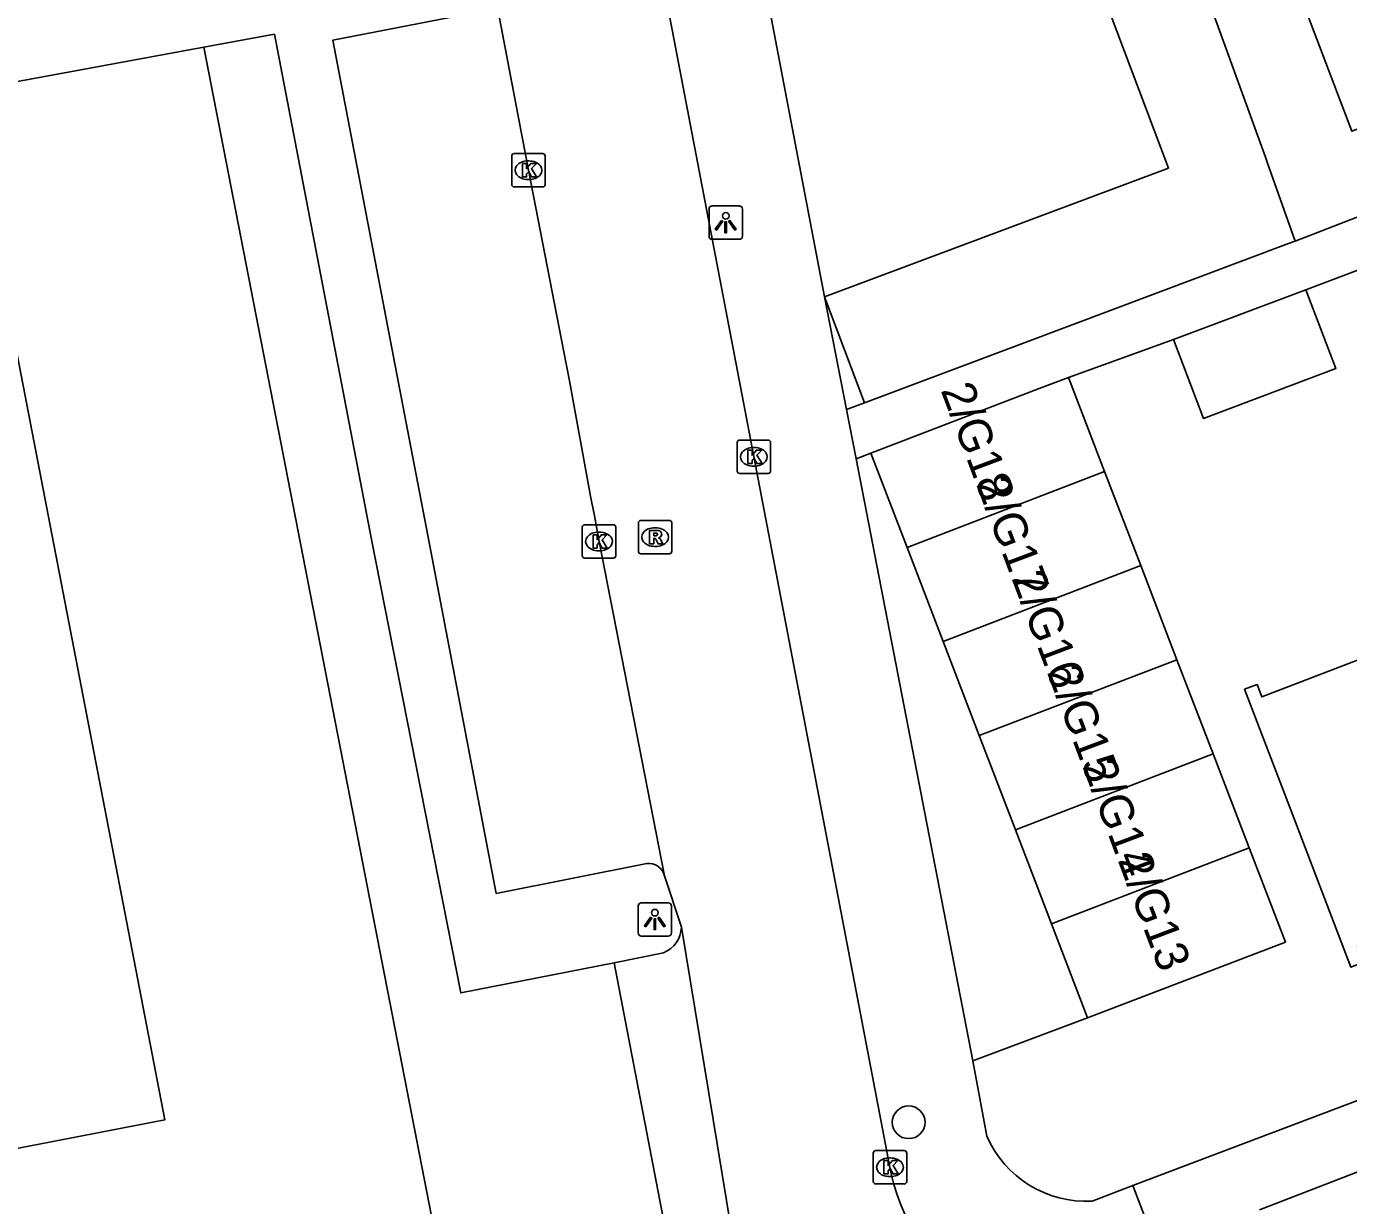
# Model space of a CAD drawing. Extents: x 159265 to 160143, y 383413 to 384319.
# Drawn here: x 159337.31 to 159376.87, y 383835.63 to 383870.92 of the extents above; entities that cross this region are included whole.
import ezdxf

# ---------------------------------------------------------------- set-up
doc = ezdxf.new("R2010")
doc.units = 0
for name, color, linetype in [('IMGEO_Boom', 7, 'Continuous'), ('IMGEO_Hek', 7, 'Continuous'), ('IMGEO_Kolk', 7, 'Continuous'), ('IMGEO_Lichtpunt', 7, 'Continuous'), ('IMGEO_Muur', 7, 'Continuous'), ('IMGEO_Pand', 7, 'Continuous'), ('IMGEO_Pand_nummerreeks', 7, 'Continuous'), ('IMGEO_Rijbaan_lokaal_open', 7, 'Continuous'), ('IMGEO_Rioolput', 7, 'Continuous'), ('IMGEO_Voetpad_open', 7, 'Continuous')]:
    doc.layers.add(name, color=color, linetype=linetype)

msp = doc.modelspace()

# ---------------------------------------------------------------- linework, layer by layer
at = {"layer": 'IMGEO_Boom'}
msp.add_circle((159363.708, 383838.12), 0.489, dxfattribs=at)
at = {"layer": 'IMGEO_Hek'}
msp.add_lwpolyline([(159354.405, 383809.755), (159342.623, 383870.295)], dxfattribs=at)
at = {"layer": 'IMGEO_Kolk'}
for p, q in [((159351.832, 383866.185), (159351.832, 383867.037)), ((159351.907, 383867.111), (159352.759, 383867.111)), ((159352.833, 383867.037), (159352.833, 383866.185)), ((159352.32, 383866.891), (159352.345, 383866.891)), ((159352.343, 383866.331), (159352.318, 383866.331)), ((159352.759, 383866.111), (159351.907, 383866.111)), ((159358.577, 383857.61), (159358.577, 383858.462)), ((159358.652, 383858.536), (159359.504, 383858.536)), ((159359.065, 383858.316), (159359.09, 383858.316)), ((159359.578, 383858.462), (159359.578, 383857.61)), ((159359.504, 383857.536), (159358.652, 383857.536)), ((159359.088, 383857.756), (159359.063, 383857.756)), ((159353.944, 383855.077), (159353.944, 383855.929)), ((159354.019, 383856.003), (159354.871, 383856.003)), ((159354.945, 383855.929), (159354.945, 383855.077)), ((159354.432, 383855.783), (159354.457, 383855.783)), ((159354.455, 383855.223), (159354.43, 383855.223)), ((159354.871, 383855.003), (159354.019, 383855.003)), ((159362.648, 383836.348), (159362.648, 383837.2)), ((159362.723, 383837.274), (159363.575, 383837.274)), ((159363.136, 383837.054), (159363.161, 383837.054)), ((159363.649, 383837.2), (159363.649, 383836.348)), ((159363.575, 383836.274), (159362.723, 383836.274)), ((159363.159, 383836.494), (159363.134, 383836.494))]:
    msp.add_line(p, q, dxfattribs=at)
for points in [[(159351.832, 383866.185), (159351.832, 383867.037)], [(159351.907, 383867.111), (159352.759, 383867.111)], [(159352.833, 383867.037), (159352.833, 383866.185)], [(159352.153, 383866.811), (159352.276, 383866.811), (159352.276, 383866.66), (159352.406, 383866.811), (159352.57, 383866.811), (159352.424, 383866.66), (159352.577, 383866.411), (159352.425, 383866.411), (159352.34, 383866.575), (159352.276, 383866.508), (159352.276, 383866.411), (159352.153, 383866.411), (159352.153, 383866.811)], [(159352.759, 383866.111), (159351.907, 383866.111)], [(159358.577, 383857.61), (159358.577, 383858.462)], [(159358.652, 383858.536), (159359.504, 383858.536)], [(159359.578, 383858.462), (159359.578, 383857.61)], [(159358.898, 383858.236), (159359.021, 383858.236), (159359.021, 383858.085), (159359.151, 383858.236), (159359.315, 383858.236), (159359.169, 383858.085), (159359.322, 383857.836), (159359.17, 383857.836), (159359.085, 383858), (159359.021, 383857.933), (159359.021, 383857.836), (159358.898, 383857.836), (159358.898, 383858.236)], [(159359.504, 383857.536), (159358.652, 383857.536)], [(159353.944, 383855.077), (159353.944, 383855.929)], [(159354.019, 383856.003), (159354.871, 383856.003)], [(159354.945, 383855.929), (159354.945, 383855.077)], [(159354.265, 383855.703), (159354.388, 383855.703), (159354.388, 383855.552), (159354.518, 383855.703), (159354.682, 383855.703), (159354.536, 383855.552), (159354.689, 383855.303), (159354.537, 383855.303), (159354.452, 383855.467), (159354.388, 383855.4), (159354.388, 383855.303), (159354.265, 383855.303), (159354.265, 383855.703)], [(159354.871, 383855.003), (159354.019, 383855.003)], [(159362.648, 383836.348), (159362.648, 383837.2)], [(159362.723, 383837.274), (159363.575, 383837.274)], [(159362.969, 383836.974), (159363.092, 383836.974), (159363.092, 383836.823), (159363.222, 383836.974), (159363.386, 383836.974), (159363.24, 383836.823), (159363.393, 383836.574), (159363.241, 383836.574), (159363.156, 383836.738), (159363.092, 383836.671), (159363.092, 383836.574), (159362.969, 383836.574), (159362.969, 383836.974)], [(159363.649, 383837.2), (159363.649, 383836.348)], [(159363.575, 383836.274), (159362.723, 383836.274)]]:
    msp.add_lwpolyline(points, dxfattribs=at)
for centre, start, end in [((159351.909, 383867.035), 91.552, 178.448), ((159351.909, 383867.035), 91.552, 178.448), ((159352.757, 383867.035), 1.552, 88.448), ((159352.757, 383867.035), 1.552, 88.448), ((159351.909, 383866.187), 181.552, 268.448), ((159351.909, 383866.187), 181.552, 268.448), ((159352.757, 383866.187), 271.552, 358.448), ((159352.757, 383866.187), 271.552, 358.448), ((159358.654, 383858.46), 91.552, 178.448), ((159358.654, 383858.46), 91.552, 178.448), ((159359.502, 383858.46), 1.552, 88.448), ((159359.502, 383858.46), 1.552, 88.448), ((159358.654, 383857.612), 181.552, 268.448), ((159358.654, 383857.612), 181.552, 268.448), ((159359.502, 383857.612), 271.552, 358.448), ((159359.502, 383857.612), 271.552, 358.448), ((159354.021, 383855.927), 91.552, 178.448), ((159354.021, 383855.927), 91.552, 178.448), ((159354.869, 383855.927), 1.552, 88.448), ((159354.869, 383855.927), 1.552, 88.448), ((159354.021, 383855.079), 181.552, 268.448), ((159354.021, 383855.079), 181.552, 268.448), ((159354.869, 383855.079), 271.552, 358.448), ((159354.869, 383855.079), 271.552, 358.448), ((159362.725, 383837.198), 91.552, 178.448), ((159362.725, 383837.198), 91.552, 178.448), ((159363.573, 383837.198), 1.552, 88.448), ((159363.573, 383837.198), 1.552, 88.448), ((159362.725, 383836.35), 181.552, 268.448), ((159362.725, 383836.35), 181.552, 268.448), ((159363.573, 383836.35), 271.552, 358.448), ((159363.573, 383836.35), 271.552, 358.448)]:
    msp.add_arc(centre, 0.0765, start, end, dxfattribs=at)
for centre, major_axis, ratio, start_param, end_param in [((159352.319, 383866.611), (-0.387, 0.002), 0.722429, 4.712389, 7.853982), ((159352.344, 383866.611), (-0.39, 0.002), 0.717154, 1.570796, 4.712389), ((159359.064, 383858.036), (-0.387, 0.002), 0.722429, 4.712389, 7.853982), ((159359.089, 383858.036), (-0.39, 0.002), 0.717154, 1.570796, 4.712389), ((159354.431, 383855.503), (-0.387, 0.002), 0.722429, 4.712389, 7.853982), ((159354.456, 383855.503), (-0.39, 0.002), 0.717154, 1.570796, 4.712389), ((159363.135, 383836.774), (-0.387, 0.002), 0.722429, 4.712389, 7.853982), ((159363.16, 383836.774), (-0.39, 0.002), 0.717154, 1.570796, 4.712389)]:
    msp.add_ellipse(centre, major_axis=major_axis, ratio=ratio, start_param=start_param, end_param=end_param, dxfattribs=at)
at = {"layer": 'IMGEO_Lichtpunt'}
for p, q in [((159357.736, 383865.447), (159357.736, 383864.64)), ((159357.736, 383865.447), (159357.736, 383864.64)), ((159358.638, 383865.542), (159357.83, 383865.542)), ((159358.638, 383865.542), (159357.83, 383865.542)), ((159358.732, 383864.64), (159358.732, 383865.447)), ((159358.732, 383864.64), (159358.732, 383865.447)), ((159357.83, 383864.546), (159358.638, 383864.546)), ((159357.83, 383864.546), (159358.638, 383864.546)), ((159355.615, 383844.596), (159355.615, 383843.789)), ((159355.615, 383844.596), (159355.615, 383843.789)), ((159356.517, 383844.691), (159355.709, 383844.691)), ((159356.517, 383844.691), (159355.709, 383844.691)), ((159356.611, 383843.789), (159356.611, 383844.596)), ((159356.611, 383843.789), (159356.611, 383844.596)), ((159355.709, 383843.695), (159356.517, 383843.695)), ((159355.709, 383843.695), (159356.517, 383843.695))]:
    msp.add_line(p, q, dxfattribs=at)
for points in [[(159358.11, 383865.111), (159358.149, 383865.083), (159357.961, 383864.821), (159357.923, 383864.848), (159358.11, 383865.111)], [(159358.212, 383865.063), (159358.259, 383865.063), (159358.259, 383864.741), (159358.212, 383864.741), (159358.212, 383865.063)], [(159358.322, 383865.083), (159358.36, 383865.11), (159358.547, 383864.848), (159358.508, 383864.82), (159358.322, 383865.083)], [(159355.989, 383844.26), (159356.028, 383844.232), (159355.84, 383843.97), (159355.802, 383843.997), (159355.989, 383844.26)], [(159356.091, 383844.212), (159356.138, 383844.212), (159356.138, 383843.89), (159356.091, 383843.89), (159356.091, 383844.212)], [(159356.201, 383844.232), (159356.239, 383844.259), (159356.426, 383843.997), (159356.387, 383843.969), (159356.201, 383844.232)]]:
    msp.add_lwpolyline(points, dxfattribs=at)
for centre in [(159358.235, 383865.245), (159356.114, 383844.394)]:
    msp.add_circle(centre, 0.0994, dxfattribs=at)
for centre, start, end in [((159357.83, 383865.447), 90, 180), ((159357.83, 383865.447), 90, 180), ((159358.638, 383865.447), 0, 90), ((159358.638, 383865.447), 0, 90), ((159357.83, 383864.64), 180, 270), ((159357.83, 383864.64), 180, 270), ((159358.638, 383864.64), 270, 0), ((159358.638, 383864.64), 270, 360), ((159355.709, 383844.596), 90, 180), ((159355.709, 383844.596), 90, 180), ((159356.517, 383844.596), 0, 90), ((159356.517, 383844.596), 0, 90), ((159355.709, 383843.789), 180, 270), ((159355.709, 383843.789), 180, 270), ((159356.517, 383843.789), 270, 0), ((159356.517, 383843.789), 270, 360)]:
    msp.add_arc(centre, 0.0946, start, end, dxfattribs=at)
at = {"layer": 'IMGEO_Muur'}
msp.add_lwpolyline([(159361.194, 383862.82), (159359.054, 383874.019)], dxfattribs=at)
at = {"layer": 'IMGEO_Pand'}
for points in [[(159380.322, 383869.052), (159376.97, 383867.779), (159373.982, 383875.629), (159377.449, 383876.947)], [(159371.584, 383874.719), (159371.589, 383874.706), (159374.381, 383867.004), (159374.446, 383866.82), (159375.271, 383864.492)], [(159368.849, 383873.679), (159369.937, 383870.778), (159371.476, 383866.674), (159361.194, 383862.82)], [(159335.903, 383866.948), (159341.456, 383838.196), (159325.065, 383835.022), (159324.228, 383839.323)], [(159381.185, 383866.779), (159375.271, 383864.492)], [(159375.271, 383864.492), (159375.072, 383864.417), (159367.115, 383861.43), (159362.387, 383859.655)], [(159371.635, 383861.542), (159375.594, 383863.034)], [(159375.594, 383863.034), (159376.483, 383860.676), (159372.524, 383859.184), (159371.635, 383861.542)], [(159362.387, 383859.655), (159361.194, 383862.82)], [(159362.577, 383858.145), (159367.613, 383860.078), (159368.487, 383860.413)], [(159368.487, 383860.413), (159369.569, 383857.597)], [(159362.577, 383858.145), (159363.658, 383855.326)], [(159369.569, 383857.597), (159363.658, 383855.326)], [(159369.569, 383857.597), (159370.651, 383854.78)], [(159363.658, 383855.326), (159364.739, 383852.51)], [(159364.739, 383852.51), (159370.651, 383854.78)], [(159370.651, 383854.78), (159371.732, 383851.964)], [(159382.74, 383845.52), (159377.134, 383843.378), (159377.312, 383842.912), (159376.931, 383842.766), (159375.147, 383847.437), (159373.755, 383851.081), (159374.13, 383851.222), (159374.271, 383850.848), (159379.884, 383853.005)], [(159364.739, 383852.51), (159365.82, 383849.693)], [(159371.732, 383851.964), (159365.82, 383849.693)], [(159371.732, 383851.964), (159372.814, 383849.148)], [(159365.82, 383849.693), (159366.901, 383846.876)], [(159366.901, 383846.876), (159372.814, 383849.148)], [(159372.814, 383849.148), (159373.896, 383846.331)], [(159366.901, 383846.876), (159367.982, 383844.059)], [(159373.896, 383846.331), (159367.982, 383844.059)], [(159373.896, 383846.331), (159374.978, 383843.515), (159369.061, 383841.246)], [(159367.982, 383844.059), (159369.061, 383841.246)]]:
    msp.add_lwpolyline(points, dxfattribs=at)
at = {"layer": 'IMGEO_Rijbaan_lokaal_open'}
for points in [[(159363.187, 383836.575), (159363.144, 383836.774), (159355.936, 383874.476), (159355.685, 383875.681)], [(159351.349, 383871.798), (159352.333, 383866.611), (159353.392, 383861.174), (159353.566, 383860.305), (159354.188, 383856.861), (159354.311, 383856.268), (159354.446, 383855.504), (159356.402, 383845.497)], [(159342.623, 383870.295), (159335.525, 383868.99)], [(159354.405, 383809.755), (159342.623, 383870.295)], [(159356.402, 383845.497), (159356.907, 383843.958)], [(159356.907, 383843.958), (159358.398, 383834.932), (159358.725, 383833.228)]]:
    msp.add_lwpolyline(points, dxfattribs=at)
msp.add_arc((159369.066, 383837.879), 6.022, 192.5024, 290.5864, dxfattribs=at)
at = {"layer": 'IMGEO_Rioolput'}
for p, q in [((159355.622, 383855.208), (159355.622, 383856.06)), ((159355.697, 383856.134), (159356.549, 383856.134)), ((159356.11, 383855.914), (159356.135, 383855.914)), ((159356.623, 383856.06), (159356.623, 383855.208)), ((159356.549, 383855.134), (159355.697, 383855.134)), ((159356.133, 383855.354), (159356.108, 383855.354))]:
    msp.add_line(p, q, dxfattribs=at)
for points in [[(159355.622, 383855.208), (159355.622, 383856.06)], [(159355.697, 383856.134), (159356.549, 383856.134)], [(159356.623, 383856.06), (159356.623, 383855.208)], [(159356.211, 383855.832), (159355.959, 383855.834), (159355.959, 383855.434)], [(159355.959, 383855.434), (159356.083, 383855.434), (159356.083, 383855.596), (159356.094, 383855.596)], [(159356.137, 383855.753), (159356.083, 383855.753), (159356.083, 383855.672)], [(159356.083, 383855.672), (159356.135, 383855.672)], [(159356.141, 383855.567), (159356.212, 383855.434), (159356.352, 383855.434), (159356.287, 383855.56)], [(159356.549, 383855.134), (159355.697, 383855.134)]]:
    msp.add_lwpolyline(points, dxfattribs=at)
for centre, radius, start, end in [((159355.699, 383856.058), 0.0765, 91.552, 178.448), ((159355.699, 383856.058), 0.0765, 91.552, 178.448), ((159356.547, 383856.058), 0.0765, 1.552, 88.448), ((159356.547, 383856.058), 0.0765, 1.552, 88.448), ((159356.093, 383855.543), 0.0533, 26.0293, 88.6989), ((159356.119, 383855.861), 0.19, 274.7715, 282.9687), ((159356.143, 383855.657), 0.0964, 77.0061, 93.1865), ((159356.157, 383855.714), 0.0378, 276.6634, 79.6772), ((159356.21, 383855.722), 0.109, 350.3612, 89.416), ((159356.208, 383855.722), 0.112, 277.5842, 350.9817), ((159356.192, 383855.507), 0.108, 29.5134, 73.7905), ((159355.699, 383855.21), 0.0765, 181.552, 268.448), ((159355.699, 383855.21), 0.0765, 181.552, 268.448), ((159356.547, 383855.21), 0.0765, 271.552, 358.448), ((159356.547, 383855.21), 0.0765, 271.552, 358.448)]:
    msp.add_arc(centre, radius, start, end, dxfattribs=at)
for centre, major_axis, ratio, start_param, end_param in [((159356.109, 383855.634), (-0.387, 0.002), 0.722429, 4.712389, 7.853982), ((159356.134, 383855.634), (-0.39, 0.002), 0.717154, 1.570796, 4.712389)]:
    msp.add_ellipse(centre, major_axis=major_axis, ratio=ratio, start_param=start_param, end_param=end_param, dxfattribs=at)
at = {"layer": 'IMGEO_Voetpad_open'}
for points in [[(159361.194, 383862.82), (159359.054, 383874.019), (159358.297, 383877.978)], [(159350.954, 383871.371), (159346.482, 383870.505), (159348.616, 383859.357), (159349.28, 383855.89), (159351.37, 383844.97), (159355.871, 383845.861)], [(159354.9, 383842.891), (159350.307, 383841.994), (159347.636, 383855.565), (159344.735, 383870.683), (159342.623, 383870.295)], [(159375.594, 383863.034), (159377.8, 383863.866)], [(159361.194, 383862.82), (159361.847, 383859.452)], [(159368.487, 383860.413), (159371.635, 383861.542)], [(159361.847, 383859.452), (159362.387, 383859.655)], [(159370.416, 383836.226), (159382.457, 383840.783), (159431.75, 383859.554)], [(159361.847, 383859.452), (159362.134, 383857.975)], [(159362.134, 383857.975), (159362.577, 383858.145)], [(159362.134, 383857.975), (159365.629, 383839.957)], [(159427.802, 383855.889), (159411.178, 383849.519), (159383.074, 383838.931), (159374.2, 383835.498)], [(159356.372, 383843.192), (159354.9, 383842.891)], [(159354.9, 383842.891), (159356.981, 383832.035)], [(159369.061, 383841.246), (159365.629, 383839.957)], [(159365.629, 383839.957), (159366.048, 383837.703)], [(159369.194, 383835.764), (159370.416, 383836.226)], [(159371.844, 383832.486), (159370.416, 383836.226)]]:
    msp.add_lwpolyline(points, dxfattribs=at)
for centre, radius, start, end in [((159355.935, 383845.386), 0.48, 13.4362, 97.7026), ((159356.063, 383843.978), 0.844, 291.4625, 358.674), ((159369.017, 383838.998), 3.239, 203.5692, 273.1366)]:
    msp.add_arc(centre, radius, start, end, dxfattribs=at)

# ---------------------------------------------------------------- texts
at = {"layer": 'IMGEO_Pand_nummerreeks'}
for s, p in [('2/G18', (159364.659, 383860.034)), ('2/G17', (159365.717, 383857.224)), ('2/G16', (159366.776, 383854.412)), ('2/G15', (159367.835, 383851.599)), ('2/G14', (159368.894, 383848.787)), ('2/G13', (159369.953, 383845.974))]:
    msp.add_text(s, height=1, rotation=290.6335, dxfattribs=at).set_placement(p)

doc.saveas('drawing.dxf')
